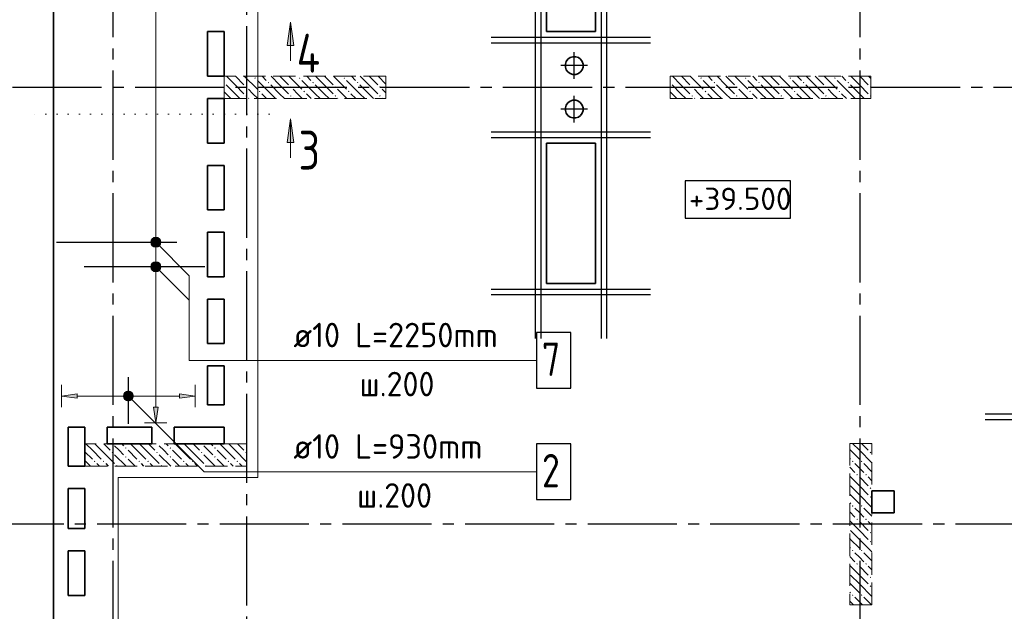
# Model space of a CAD drawing. Header units: millimetres. Extents: x 40580 to 1930067, y -240640 to 81020.
# Tile 302 of 656: x 932261 to 941092, y -216630 to -211320. Entities that reach past the tile are written whole.
import ezdxf

# ---------------------------------------------------------------- set-up
doc = ezdxf.new("R2010")
doc.units = ezdxf.units.MM
for name, pattern in [('______2', [270, 200, -70]), ('______5', [1100, 800, -100, 100, -100]), ('______9', [100, 0, -100]), ('CENTER', [2, 1.25, -0.25, 0.25, -0.25])]:
    doc.linetypes.add(name, pattern=pattern)
for name, color, linetype, lineweight in [('Standard', 7, 'Continuous', 25), ('Высотные отметки', 7, 'Continuous', 25), ('ЖБ Перекрытие верхний уровень', 7, 'Continuous', 35), ('ОСИ', 7, 'CENTER', 15), ('Позиционная метка линия выноска', 7, 'Continuous', 13), ('Позиционная метка номер позиции', 7, 'Continuous', 13), ('Узлы символ', 7, 'Continuous', 25)]:
    doc.layers.add(name, color=color, linetype=linetype, lineweight=lineweight)
doc.layers.add('ЖБ Пилон', color=7, linetype='______2', lineweight=13, true_color=0xa0a0a0)
doc.styles.add('GOST 2.304', font='isocpeur.ttf', dxfattribs={"width": 0.8})
doc.styles.add('ISOCPEUR', font='isocpeur.ttf')

msp = doc.modelspace()

# ---------------------------------------------------------------- hatches: boundary and pattern name
at = {"linetype": 'Continuous', "lineweight": 13, "transparency": 33554687}
for points in [[(933444, -213537.2), (933519, -213537.2), (933513.7, -213518.5)], [(933444, -213537.2), (933513.7, -213518.5), (933449.2, -213518.5)], [(933449.2, -213556), (933519, -213537.2), (933444, -213537.2)], [(933449.2, -213518.5), (933513.7, -213518.5), (933500.2, -213504.9)], [(933449.2, -213518.5), (933500.2, -213504.9), (933462.7, -213504.9)], [(933449.2, -213556), (933513.7, -213556), (933519, -213537.2)], [(933462.7, -213504.9), (933500.2, -213504.9), (933481.5, -213499.7)], [(933462.7, -213569.5), (933513.7, -213556), (933449.2, -213556)], [(933462.7, -213569.5), (933500.2, -213569.5), (933513.7, -213556)], [(933500.2, -213569.5), (933462.7, -213569.5), (933481.5, -213574.7)], [(933203.2, -214715.9), (933203.2, -214678.4), (933197.9, -214697.2)], [(933203.2, -214678.4), (933216.7, -214729.4), (933216.7, -214664.9)], [(933203.2, -214678.4), (933203.2, -214715.9), (933216.7, -214729.4)], [(933216.7, -214664.9), (933235.4, -214734.7), (933235.4, -214659.7)], [(933216.7, -214664.9), (933216.7, -214729.4), (933235.4, -214734.7)], [(933235.4, -214659.7), (933235.4, -214734.7), (933254.2, -214729.4)], [(933235.4, -214659.7), (933254.2, -214729.4), (933254.2, -214664.9)], [(933254.2, -214664.9), (933254.2, -214729.4), (933267.7, -214715.9)], [(933254.2, -214664.9), (933267.7, -214715.9), (933267.7, -214678.4)], [(933267.7, -214678.4), (933267.7, -214715.9), (933272.9, -214697.2)], [(933695.4, -214717.2), (933835.4, -214697.2), (933695.4, -214677.2)]]:
    msp.add_hatch(color=7, dxfattribs=at).paths.add_polyline_path(points)
for points in [[(932775.4, -214717.2), (932635.4, -214697.2), (932775.4, -214677.2)], [(933501.5, -214797.2), (933481.5, -214937.2), (933461.5, -214797.2)]]:
    msp.add_hatch(color=7, dxfattribs=at).paths.add_polyline_path(points, flags=16)
at = {"layer": 'ЖБ Пилон', "linetype": 'Continuous', "lineweight": -3, "transparency": 33554687}
for points in [[(934365.9, -211844.1), (934372.4, -211837.6), (934378.9, -211844.1), (934372.4, -211850.6)], [(934765.9, -211844.1), (934772.4, -211837.6), (934778.9, -211844.1), (934772.4, -211850.6)], [(935165.9, -211844.1), (935172.4, -211837.6), (935178.9, -211844.1), (935172.4, -211850.6)], [(938365.9, -211844.1), (938372.4, -211837.6), (938378.9, -211844.1), (938372.4, -211850.6)], [(938765.9, -211844.1), (938772.4, -211837.6), (938778.9, -211844.1), (938772.4, -211850.6)], [(939165.9, -211844.1), (939172.4, -211837.6), (939178.9, -211844.1), (939172.4, -211850.6)], [(939565.9, -211844.1), (939572.4, -211837.6), (939578.9, -211844.1), (939572.4, -211850.6)], [(934095.4, -211880.6), (934098.9, -211884.1), (934095.4, -211887.5)], [(934285.9, -211924.1), (934292.4, -211917.6), (934298.9, -211924.1), (934292.4, -211930.6)], [(934405.9, -211964.1), (934412.4, -211957.6), (934418.9, -211964.1), (934412.4, -211970.6)], [(934485.9, -211884.1), (934492.4, -211877.6), (934498.9, -211884.1), (934492.4, -211890.6)], [(934685.9, -211924.1), (934692.4, -211917.6), (934698.9, -211924.1), (934692.4, -211930.6)], [(934805.9, -211964.1), (934812.4, -211957.6), (934818.9, -211964.1), (934812.4, -211970.6)], [(934885.9, -211884.1), (934892.4, -211877.6), (934898.9, -211884.1), (934892.4, -211890.6)], [(935085.9, -211924.1), (935092.4, -211917.6), (935098.9, -211924.1), (935092.4, -211930.6)], [(935205.9, -211964.1), (935212.4, -211957.6), (935218.9, -211964.1), (935212.4, -211970.6)], [(935285.9, -211884.1), (935292.4, -211877.6), (935298.9, -211884.1), (935292.4, -211890.6)], [(935485.9, -211924.1), (935492.4, -211917.6), (935498.9, -211924.1), (935492.4, -211930.6)], [(938095.4, -211880.6), (938098.9, -211884.1), (938095.4, -211887.5)], [(938285.9, -211924.1), (938292.4, -211917.6), (938298.9, -211924.1), (938292.4, -211930.6)], [(938405.9, -211964.1), (938412.4, -211957.6), (938418.9, -211964.1), (938412.4, -211970.6)], [(938485.9, -211884.1), (938492.4, -211877.6), (938498.9, -211884.1), (938492.4, -211890.6)], [(938685.9, -211924.1), (938692.4, -211917.6), (938698.9, -211924.1), (938692.4, -211930.6)], [(938805.9, -211964.1), (938812.4, -211957.6), (938818.9, -211964.1), (938812.4, -211970.6)], [(938885.9, -211884.1), (938892.4, -211877.6), (938898.9, -211884.1), (938892.4, -211890.6)], [(939085.9, -211924.1), (939092.4, -211917.6), (939098.9, -211924.1), (939092.4, -211930.6)], [(939205.9, -211964.1), (939212.4, -211957.6), (939218.9, -211964.1), (939212.4, -211970.6)], [(939285.9, -211884.1), (939292.4, -211877.6), (939298.9, -211884.1), (939292.4, -211890.6)], [(939485.9, -211924.1), (939492.4, -211917.6), (939498.9, -211924.1), (939492.4, -211930.6)], [(939605.9, -211964.1), (939612.4, -211957.6), (939618.9, -211964.1), (939612.4, -211970.6)], [(939685.9, -211884.1), (939692.4, -211877.6), (939698.9, -211884.1), (939692.4, -211890.6)], [(939885.9, -211924.1), (939892.4, -211917.6), (939895.4, -211920.6), (939895.4, -211927.5), (939892.4, -211930.6)], [(934285.9, -212004.1), (934292.4, -211997.6), (934298.9, -212004.1), (934292.4, -212010.6)], [(934685.9, -212004.1), (934692.4, -211997.6), (934698.9, -212004.1), (934692.4, -212010.6)], [(935085.9, -212004.1), (935092.4, -211997.6), (935098.9, -212004.1), (935092.4, -212010.6)], [(935485.9, -212004.1), (935492.4, -211997.6), (935498.9, -212004.1), (935492.4, -212010.6)], [(938285.9, -212004.1), (938292.4, -211997.6), (938298.9, -212004.1), (938292.4, -212010.6)], [(938685.9, -212004.1), (938692.4, -211997.6), (938698.9, -212004.1), (938692.4, -212010.6)], [(939085.9, -212004.1), (939092.4, -211997.6), (939098.9, -212004.1), (939092.4, -212010.6)], [(939485.9, -212004.1), (939492.4, -211997.6), (939498.9, -212004.1), (939492.4, -212010.6)], [(939885.9, -212004.1), (939892.4, -211997.6), (939895.4, -212000.6), (939895.4, -212007.5), (939892.4, -212010.6)], [(933095.7, -215127.2), (933092.4, -215130.6), (933089, -215127.2)], [(933495.7, -215127.2), (933492.4, -215130.6), (933489, -215127.2)], [(933895.7, -215127.2), (933892.4, -215130.6), (933889, -215127.2)], [(934295.4, -215127.5), (934292.4, -215130.6), (934289, -215127.2), (934295.4, -215127.2)], [(939885.9, -215124.1), (939887.7, -215122.2), (939897, -215122.2), (939898.9, -215124.1), (939892.4, -215130.6)], [(933085.9, -215204.1), (933092.4, -215197.6), (933098.9, -215204.1), (933092.4, -215210.6)], [(933205.9, -215164.1), (933212.4, -215157.6), (933218.9, -215164.1), (933212.4, -215170.6)], [(933485.9, -215204.1), (933492.4, -215197.6), (933498.9, -215204.1), (933492.4, -215210.6)], [(933605.9, -215164.1), (933612.4, -215157.6), (933618.9, -215164.1), (933612.4, -215170.6)], [(933885.9, -215204.1), (933892.4, -215197.6), (933898.9, -215204.1), (933892.4, -215210.6)], [(934005.9, -215164.1), (934012.4, -215157.6), (934018.9, -215164.1), (934012.4, -215170.6)], [(934285.9, -215204.1), (934292.4, -215197.6), (934295.4, -215200.6), (934295.4, -215207.5), (934292.4, -215210.6)], [(939885.9, -215204.1), (939892.4, -215197.6), (939898.9, -215204.1), (939892.4, -215210.6)], [(932925.9, -215284.1), (932932.4, -215277.6), (932938.9, -215284.1), (932932.4, -215290.6)], [(933005.9, -215284.1), (933012.4, -215277.6), (933018.9, -215284.1), (933012.4, -215290.6)], [(933205.9, -215244.1), (933212.4, -215237.6), (933218.9, -215244.1), (933212.4, -215250.6)], [(933325.9, -215284.1), (933332.4, -215277.6), (933338.9, -215284.1), (933332.4, -215290.6)], [(933405.9, -215284.1), (933412.4, -215277.6), (933418.9, -215284.1), (933412.4, -215290.6)], [(933605.9, -215244.1), (933612.4, -215237.6), (933618.9, -215244.1), (933612.4, -215250.6)], [(933725.9, -215284.1), (933732.4, -215277.6), (933738.9, -215284.1), (933732.4, -215290.6)], [(933805.9, -215284.1), (933812.4, -215277.6), (933818.9, -215284.1), (933812.4, -215290.6)], [(934005.9, -215244.1), (934012.4, -215237.6), (934018.9, -215244.1), (934012.4, -215250.6)], [(934125.9, -215284.1), (934132.4, -215277.6), (934138.9, -215284.1), (934132.4, -215290.6)], [(934205.9, -215284.1), (934212.4, -215277.6), (934218.9, -215284.1), (934212.4, -215290.6)], [(939725.9, -215284.1), (939732.4, -215277.6), (939738.9, -215284.1), (939732.4, -215290.6)], [(939805.9, -215284.1), (939812.4, -215277.6), (939818.9, -215284.1), (939812.4, -215290.6)], [(933125.9, -215324.1), (933132.4, -215317.6), (933138.9, -215324.1), (933135.7, -215327.2), (933129, -215327.2)], [(933525.9, -215324.1), (933532.4, -215317.6), (933538.9, -215324.1), (933535.7, -215327.2), (933529, -215327.2)], [(933925.9, -215324.1), (933932.4, -215317.6), (933938.9, -215324.1), (933935.7, -215327.2), (933929, -215327.2)], [(939765.9, -215404.1), (939772.4, -215397.6), (939778.9, -215404.1), (939772.4, -215410.6)], [(939845.9, -215404.1), (939852.4, -215397.6), (939858.9, -215404.1), (939852.4, -215410.6)], [(939885.9, -215524.1), (939892.4, -215517.6), (939898.9, -215524.1), (939892.4, -215530.6)], [(939885.9, -215604.1), (939892.4, -215597.6), (939898.9, -215604.1), (939892.4, -215610.6)], [(939725.9, -215684.1), (939732.4, -215677.6), (939738.9, -215684.1), (939732.4, -215690.6)], [(939805.9, -215684.1), (939812.4, -215677.6), (939818.9, -215684.1), (939812.4, -215690.6)], [(939765.9, -215804.1), (939772.4, -215797.6), (939778.9, -215804.1), (939772.4, -215810.6)], [(939845.9, -215804.1), (939852.4, -215797.6), (939858.9, -215804.1), (939852.4, -215810.6)], [(939885.9, -215924.1), (939892.4, -215917.6), (939898.9, -215924.1), (939892.4, -215930.6)], [(939885.9, -216004.1), (939892.4, -215997.6), (939898.9, -216004.1), (939892.4, -216010.6)], [(939725.9, -216084.1), (939732.4, -216077.6), (939738.9, -216084.1), (939732.4, -216090.6)], [(939805.9, -216084.1), (939812.4, -216077.6), (939818.9, -216084.1), (939812.4, -216090.6)], [(939765.9, -216204.1), (939772.4, -216197.6), (939778.9, -216204.1), (939772.4, -216210.6)], [(939845.9, -216204.1), (939852.4, -216197.6), (939858.9, -216204.1), (939852.4, -216210.6)], [(939885.9, -216324.1), (939892.4, -216317.6), (939898.9, -216324.1), (939892.4, -216330.6)], [(939885.9, -216404.1), (939892.4, -216397.6), (939898.9, -216404.1), (939892.4, -216410.6)], [(939725.9, -216484.1), (939732.4, -216477.6), (939738.9, -216484.1), (939732.4, -216490.6)], [(939805.9, -216484.1), (939812.4, -216477.6), (939818.9, -216484.1), (939812.4, -216490.6)]]:
    msp.add_hatch(color=7, dxfattribs=at).paths.add_polyline_path(points, flags=16)
at = {"layer": 'Позиционная метка номер позиции', "linetype": 'Continuous', "lineweight": 13, "transparency": 33554687}
for points in [[(933438.2, -213305.7), (933470, -213273.9), (933449.6, -213285.4)], [(933470, -213273.9), (933438.2, -213305.7), (933438.2, -213328.7)], [(933470, -213273.9), (933438.2, -213328.7), (933492.9, -213273.9)], [(933492.9, -213273.9), (933438.2, -213328.7), (933449.6, -213349)], [(933492.9, -213273.9), (933449.6, -213349), (933513.3, -213285.4)], [(933513.3, -213285.4), (933449.6, -213349), (933470, -213360.5)], [(933513.3, -213285.4), (933470, -213360.5), (933524.7, -213305.7)], [(933524.7, -213305.7), (933470, -213360.5), (933492.9, -213360.5)], [(933524.7, -213305.7), (933492.9, -213360.5), (933524.7, -213328.7)], [(933524.7, -213328.7), (933492.9, -213360.5), (933513.3, -213349)], [(933438.2, -213525.7), (933470, -213493.9), (933449.6, -213505.4)], [(933470, -213493.9), (933438.2, -213525.7), (933438.2, -213548.7)], [(933470, -213493.9), (933438.2, -213548.7), (933492.9, -213493.9)], [(933492.9, -213493.9), (933438.2, -213548.7), (933449.6, -213569)], [(933492.9, -213493.9), (933449.6, -213569), (933513.3, -213505.4)], [(933513.3, -213505.4), (933449.6, -213569), (933470, -213580.5)], [(933513.3, -213505.4), (933470, -213580.5), (933524.7, -213525.7)], [(933524.7, -213525.7), (933470, -213580.5), (933492.9, -213580.5)], [(933524.7, -213525.7), (933492.9, -213580.5), (933524.7, -213548.7)], [(933524.7, -213548.7), (933492.9, -213580.5), (933513.3, -213569)], [(933192.1, -214685.7), (933224, -214653.9), (933203.6, -214665.4)], [(933224, -214653.9), (933192.1, -214685.7), (933192.1, -214708.7)], [(933224, -214653.9), (933192.1, -214708.7), (933246.9, -214653.9)], [(933246.9, -214653.9), (933192.1, -214708.7), (933203.6, -214729)], [(933246.9, -214653.9), (933203.6, -214729), (933267.2, -214665.4)], [(933267.2, -214665.4), (933203.6, -214729), (933224, -214740.5)], [(933267.2, -214665.4), (933224, -214740.5), (933278.7, -214685.7)], [(933278.7, -214685.7), (933224, -214740.5), (933246.9, -214740.5)], [(933278.7, -214685.7), (933246.9, -214740.5), (933278.7, -214708.7)], [(933278.7, -214708.7), (933246.9, -214740.5), (933267.2, -214729)]]:
    msp.add_hatch(color=7, dxfattribs=at).paths.add_polyline_path(points)
at = {"layer": 'Узлы символ', "linetype": 'Continuous', "lineweight": 13, "transparency": 33554687}
for points in [[(934661, -211550.5), (934691, -211340.5), (934721, -211550.5)], [(934661, -212420.5), (934691, -212210.5), (934721, -212420.5)]]:
    msp.add_hatch(color=7, dxfattribs=at).paths.add_polyline_path(points, flags=16)

# ---------------------------------------------------------------- linework, layer by layer
at = {"color": 251, "linetype": 'Continuous', "lineweight": 13, "true_color": 0x494949, "transparency": 33554687}
for p, q in [((933481.5, -213507.2), (933481.5, -209077.2)), ((933444, -213537.2), (933444, -213537.2)), ((933519, -213537.2), (933519, -213537.2)), ((933481.5, -214797.2), (933481.5, -213567.2)), ((932635.4, -214697.2), (932635.4, -214597.2)), ((933835.4, -214697.2), (933835.4, -214597.2)), ((932635.4, -214697.2), (932775.4, -214677.2)), ((932775.4, -214717.2), (932635.4, -214697.2)), ((932635.4, -214697.2), (932635.4, -214797.2)), ((932635.4, -214697.2), (932635.4, -214697.2)), ((932775.4, -214677.2), (932775.4, -214717.2)), ((932775.4, -214697.2), (933205.4, -214697.2)), ((933235.4, -214659.7), (933235.4, -214659.7)), ((933265.4, -214697.2), (933695.4, -214697.2)), ((933835.4, -214697.2), (933695.4, -214677.2)), ((933695.4, -214677.2), (933695.4, -214717.2)), ((933695.4, -214717.2), (933835.4, -214697.2)), ((933835.4, -214697.2), (933835.4, -214797.2)), ((933835.4, -214697.2), (933835.4, -214697.2)), ((933235.4, -214734.7), (933235.4, -214734.7)), ((933481.5, -214937.2), (933461.5, -214797.2)), ((933461.5, -214797.2), (933501.5, -214797.2)), ((933501.5, -214797.2), (933481.5, -214937.2)), ((933481.5, -214937.2), (933381.5, -214937.2)), ((933481.5, -214937.2), (933581.5, -214937.2)), ((933481.5, -214937.2), (933481.5, -214937.2))]:
    msp.add_line(p, q, dxfattribs=at)
at = {"color": 7, "linetype": 'Continuous', "lineweight": -3, "transparency": 33554687}
for p, q in [((936885.4, -209672.2), (936885.4, -214182.1)), ((936885.4, -209672.2), (936885.4, -214182.1)), ((936935.4, -209672.2), (936935.4, -214182.1)), ((936935.4, -209672.2), (936935.4, -214182.1)), ((937475.4, -209672.2), (937475.4, -214182.1)), ((937475.4, -209672.2), (937475.4, -214182.1)), ((937525.4, -209672.2), (937525.4, -214182.1)), ((937525.4, -209672.2), (937525.4, -214182.1)), ((936490.4, -211477.3), (937920.4, -211477.3)), ((936490.4, -211477.3), (937920.4, -211477.3)), ((936490.4, -211527.3), (937920.4, -211527.3)), ((936490.4, -211527.3), (937920.4, -211527.3)), ((936490.4, -212327.2), (937920.4, -212327.2)), ((936490.4, -212327.2), (937920.4, -212327.2)), ((936490.4, -212377.2), (937920.4, -212377.2)), ((936490.4, -212377.2), (937920.4, -212377.2)), ((936490.4, -213737.1), (937920.4, -213737.1)), ((936490.4, -213737.1), (937920.4, -213737.1)), ((936490.4, -213787.1), (937920.4, -213787.1)), ((936490.4, -213787.1), (937920.4, -213787.1))]:
    msp.add_line(p, q, dxfattribs=at)
at = {"color": 7, "linetype": 'Continuous', "lineweight": 25, "transparency": 33554687}
for p, q in [((932590.4, -213317.2), (933670.4, -213317.2)), ((933920.4, -213537.2), (932840.4, -213537.2)), ((933235.4, -214947.2), (933235.4, -214527.2))]:
    msp.add_line(p, q, dxfattribs=at)
at = {"color": 7, "linetype": 'Continuous', "lineweight": 13, "transparency": 33554687}
for p, q in [((934695.4, -214377.2), (936781.4, -214377.2)), ((934695.4, -215377.2), (936737.4, -215377.2))]:
    msp.add_line(p, q, dxfattribs=at)
at = {"color": 7, "linetype": 'Continuous', "lineweight": 25, "transparency": 33554687}
for points in [[(936895.4, -214627.2), (937205.4, -214627.2), (937205.4, -214127.2), (936895.4, -214127.2), (936895.4, -214627.2)], [(936895.4, -215627.2), (937205.4, -215627.2), (937205.4, -215127.2), (936895.4, -215127.2), (936895.4, -215627.2)]]:
    msp.add_lwpolyline(points, dxfattribs=at)
at = {"color": 7, "linetype": 'Continuous', "lineweight": -3, "transparency": 33554687}
for points in [[(940920.2, -214857.2), (942016.6, -214857.2), (942021.9, -214856.5), (942027.3, -214854.7), (942032.4, -214851.8), (942036.5, -214848.4), (942039.9, -214844.3), (942042.7, -214839.3), (942044.5, -214833.8), (942045.3, -214828.5), (942045.3, -214557.2)], [(940920.2, -214857.2), (942016.6, -214857.2), (942021.9, -214856.5), (942027.3, -214854.7), (942032.4, -214851.8), (942036.5, -214848.4), (942039.9, -214844.3), (942042.7, -214839.3), (942044.5, -214833.8), (942045.3, -214828.5), (942045.3, -214557.2)], [(940920.2, -214857.2), (942016.6, -214857.2), (942021.9, -214856.5), (942027.3, -214854.7), (942032.4, -214851.8), (942036.5, -214848.4), (942039.9, -214844.3), (942042.7, -214839.3), (942044.5, -214833.8), (942045.3, -214828.5), (942045.3, -214557.2)], [(940920.2, -214857.2), (942016.6, -214857.2), (942021.9, -214856.5), (942027.3, -214854.7), (942032.4, -214851.8), (942036.5, -214848.4), (942039.9, -214844.3), (942042.7, -214839.3), (942044.5, -214833.8), (942045.3, -214828.5), (942045.3, -214557.2)], [(940920.2, -214907.2), (942016.6, -214907.2), (942021.9, -214907.9), (942027.3, -214909.7), (942032.4, -214912.6), (942036.5, -214916), (942039.9, -214920.1), (942042.7, -214925.1), (942044.5, -214930.6), (942045.3, -214935.9), (942045.3, -215207.2)], [(940920.2, -214907.2), (942016.6, -214907.2), (942021.9, -214907.9), (942027.3, -214909.7), (942032.4, -214912.6), (942036.5, -214916), (942039.9, -214920.1), (942042.7, -214925.1), (942044.5, -214930.6), (942045.3, -214935.9), (942045.3, -215207.2)], [(940920.2, -214907.2), (942016.6, -214907.2), (942021.9, -214907.9), (942027.3, -214909.7), (942032.4, -214912.6), (942036.5, -214916), (942039.9, -214920.1), (942042.7, -214925.1), (942044.5, -214930.6), (942045.3, -214935.9), (942045.3, -215207.2)], [(940920.2, -214907.2), (942016.6, -214907.2), (942021.9, -214907.9), (942027.3, -214909.7), (942032.4, -214912.6), (942036.5, -214916), (942039.9, -214920.1), (942042.7, -214925.1), (942044.5, -214930.6), (942045.3, -214935.9), (942045.3, -215207.2)]]:
    msp.add_lwpolyline(points, dxfattribs=at)
at = {"color": 251, "linetype": 'Continuous', "lineweight": 13, "true_color": 0x494949, "transparency": 33554687}
for centre in [(933481.5, -213537.2), (933235.4, -214697.2)]:
    msp.add_circle(centre, 37.5, dxfattribs=at)
at = {"layer": 'Standard', "color": 8, "linetype": '______5', "lineweight": -3, "transparency": 33554687}
for p, q in [((937235.4, -211851.7), (937235.4, -211612.7)), ((937354.9, -211732.2), (937115.9, -211732.2)), ((937235.4, -212241.7), (937235.4, -212002.7)), ((937354.9, -212122.2), (937115.9, -212122.2))]:
    msp.add_line(p, q, dxfattribs=at)
at = {"layer": 'Высотные отметки', "color": 7, "linetype": 'Continuous', "lineweight": -3, "transparency": 33554687}
msp.add_lwpolyline([(938228.9, -213100.7), (939174.5, -213100.7), (939174.5, -212767.3), (938228.9, -212767.3), (938228.9, -213100.7)], dxfattribs=at)
at = {"layer": 'ЖБ Перекрытие верхний уровень', "transparency": 33554687}
for p, q in [((932565.4, -200977.2), (932565.4, -222547.2)), ((936985.4, -210167.2), (936985.4, -211427.2)), ((937425.4, -211427.2), (937425.4, -210167.2)), ((933945.4, -211827.2), (933945.4, -211427.2)), ((933945.4, -211427.2), (934095.4, -211427.2)), ((934095.4, -211427.2), (934095.4, -211827.2)), ((936985.4, -211427.2), (937085.4, -211427.2)), ((937085.4, -211427.2), (937425.4, -211427.2)), ((937163.5, -211695.6), (937155.7, -211719.6)), ((937178.4, -211675.2), (937163.5, -211695.6)), ((937198.8, -211660.3), (937178.4, -211675.2)), ((937222.8, -211652.5), (937198.8, -211660.3)), ((937248, -211652.5), (937222.8, -211652.5)), ((937272, -211660.3), (937248, -211652.5)), ((937292.4, -211675.2), (937272, -211660.3)), ((937307.3, -211695.6), (937292.4, -211675.2)), ((937315.1, -211719.6), (937307.3, -211695.6)), ((937155.7, -211719.6), (937155.7, -211744.8)), ((937155.7, -211744.8), (937163.5, -211768.8)), ((937163.5, -211768.8), (937178.4, -211789.2)), ((937292.4, -211789.2), (937307.3, -211768.8)), ((937307.3, -211768.8), (937315.1, -211744.8)), ((937315.1, -211744.8), (937315.1, -211719.6)), ((934095.4, -211827.2), (933945.4, -211827.2)), ((937178.4, -211789.2), (937198.8, -211804.1)), ((937198.8, -211804.1), (937222.8, -211811.9)), ((937222.8, -211811.9), (937248, -211811.9)), ((937248, -211811.9), (937272, -211804.1)), ((937272, -211804.1), (937292.4, -211789.2)), ((933945.4, -212427.2), (933945.4, -212027.2)), ((933945.4, -212027.2), (934095.4, -212027.2)), ((934095.4, -212027.2), (934095.4, -212427.2)), ((937222.8, -212042.5), (937198.8, -212050.3)), ((937248, -212042.5), (937222.8, -212042.5)), ((937272, -212050.3), (937248, -212042.5)), ((937163.5, -212085.6), (937155.7, -212109.6)), ((937155.7, -212109.6), (937155.7, -212134.8)), ((937155.7, -212134.8), (937163.5, -212158.8)), ((937178.4, -212065.2), (937163.5, -212085.6)), ((937198.8, -212050.3), (937178.4, -212065.2)), ((937292.4, -212065.2), (937272, -212050.3)), ((937307.3, -212085.6), (937292.4, -212065.2)), ((937315.1, -212109.6), (937307.3, -212085.6)), ((937307.3, -212158.8), (937315.1, -212134.8)), ((937315.1, -212134.8), (937315.1, -212109.6)), ((937163.5, -212158.8), (937178.4, -212179.2)), ((937178.4, -212179.2), (937198.8, -212194.1)), ((937198.8, -212194.1), (937222.8, -212201.9)), ((937222.8, -212201.9), (937248, -212201.9)), ((937248, -212201.9), (937272, -212194.1)), ((937272, -212194.1), (937292.4, -212179.2)), ((937292.4, -212179.2), (937307.3, -212158.8)), ((934095.4, -212427.2), (933945.4, -212427.2)), ((937425.4, -212427.2), (936985.4, -212427.2)), ((936985.4, -212427.2), (936985.4, -213687.2)), ((937425.4, -213687.2), (937425.4, -212427.2)), ((933945.4, -213027.2), (933945.4, -212627.2)), ((933945.4, -212627.2), (934095.4, -212627.2)), ((934095.4, -212627.2), (934095.4, -213027.2)), ((934095.4, -213027.2), (933945.4, -213027.2)), ((933945.4, -213627.2), (933945.4, -213227.2)), ((933945.4, -213227.2), (934095.4, -213227.2)), ((934095.4, -213227.2), (934095.4, -213627.2)), ((934095.4, -213627.2), (933945.4, -213627.2)), ((936985.4, -213687.2), (937425.4, -213687.2)), ((933945.4, -214227.2), (933945.4, -213827.2)), ((933945.4, -213827.2), (934095.4, -213827.2)), ((934095.4, -213827.2), (934095.4, -214227.2)), ((934095.4, -214227.2), (933945.4, -214227.2)), ((933945.4, -214777.2), (933945.4, -214427.2)), ((933945.4, -214427.2), (934095.4, -214427.2)), ((934095.4, -214427.2), (934095.4, -214777.2)), ((934095.4, -214777.2), (933945.4, -214777.2)), ((932695.4, -215327.2), (932695.4, -214977.2)), ((932695.4, -214977.2), (932845.4, -214977.2)), ((932845.4, -214977.2), (932845.4, -215327.2)), ((933045.4, -214977.2), (933445.4, -214977.2)), ((933045.4, -215127.2), (933045.4, -214977.2)), ((933445.4, -214977.2), (933445.4, -215127.2)), ((933645.4, -215127.2), (933645.4, -214977.2)), ((933645.4, -214977.2), (934095.4, -214977.2)), ((934095.4, -214977.2), (934095.4, -215127.2)), ((933445.4, -215127.2), (933045.4, -215127.2)), ((934095.4, -215127.2), (933645.4, -215127.2)), ((932845.4, -215327.2), (932695.4, -215327.2)), ((932695.4, -215887.2), (932695.4, -215527.2)), ((932695.4, -215527.2), (932845.4, -215527.2)), ((932845.4, -215527.2), (932845.4, -215887.2)), ((940105.4, -215547.2), (939905.4, -215547.2)), ((939905.4, -215547.2), (939905.4, -215747.2)), ((940105.4, -215747.2), (940105.4, -215547.2)), ((939905.4, -215747.2), (940105.4, -215747.2)), ((932845.4, -215887.2), (932695.4, -215887.2)), ((932695.4, -216487.2), (932695.4, -216087.2)), ((932695.4, -216087.2), (932845.4, -216087.2)), ((932845.4, -216087.2), (932845.4, -216487.2)), ((932845.4, -216487.2), (932695.4, -216487.2))]:
    msp.add_line(p, q, dxfattribs=at)
at = {"layer": 'ЖБ Пилон', "color": 253, "linetype": '______2', "lineweight": 13, "true_color": 0xa0a0a0, "transparency": 33554687}
for p, q in [((935545.4, -211827.2), (934095.4, -211827.2)), ((934095.4, -211827.2), (934095.4, -212027.2)), ((935545.4, -212027.2), (935545.4, -211827.2)), ((939895.4, -211827.2), (938095.4, -211827.2)), ((938095.4, -211827.2), (938095.4, -212027.2)), ((939895.4, -212027.2), (939895.4, -211827.2)), ((934095.4, -212027.2), (935545.4, -212027.2)), ((938095.4, -212027.2), (939895.4, -212027.2)), ((934295.4, -215127.2), (932845.4, -215127.2)), ((932845.4, -215127.2), (932845.4, -215327.2)), ((934295.4, -215327.2), (934295.4, -215127.2)), ((939705.4, -215122.2), (939705.4, -216572.2)), ((939905.4, -215122.2), (939705.4, -215122.2)), ((939905.4, -216572.2), (939905.4, -215122.2)), ((932845.4, -215327.2), (934295.4, -215327.2)), ((939705.4, -216572.2), (939905.4, -216572.2))]:
    msp.add_line(p, q, dxfattribs=at)
at = {"layer": 'ЖБ Пилон', "color": 9, "linetype": 'Continuous', "lineweight": -3, "true_color": 0xc7c7c7, "transparency": 33554687}
for p, q in [((934192.4, -211904.1), (934115.5, -211827.2)), ((934195.5, -211827.2), (934272.4, -211904.1)), ((934275.5, -211827.2), (934392.4, -211944.1)), ((934512.4, -211984.1), (934392.4, -211864.1)), ((934435.5, -211827.2), (934472.4, -211864.1)), ((934592.4, -211904.1), (934515.5, -211827.2)), ((934595.5, -211827.2), (934672.4, -211904.1)), ((934675.5, -211827.2), (934792.4, -211944.1)), ((934912.4, -211984.1), (934792.4, -211864.1)), ((934835.5, -211827.2), (934872.4, -211864.1)), ((934992.4, -211904.1), (934915.5, -211827.2)), ((934995.5, -211827.2), (935072.4, -211904.1)), ((935075.5, -211827.2), (935192.4, -211944.1)), ((935312.4, -211984.1), (935192.4, -211864.1)), ((935235.5, -211827.2), (935272.4, -211864.1)), ((935392.4, -211904.1), (935315.5, -211827.2)), ((935395.5, -211827.2), (935472.4, -211904.1)), ((935475.5, -211827.2), (935545.4, -211897.1)), ((938192.4, -211904.1), (938115.5, -211827.2)), ((938195.5, -211827.2), (938272.4, -211904.1)), ((938275.5, -211827.2), (938392.4, -211944.1)), ((938512.4, -211984.1), (938392.4, -211864.1)), ((938435.5, -211827.2), (938472.4, -211864.1)), ((938592.4, -211904.1), (938515.5, -211827.2)), ((938595.5, -211827.2), (938672.4, -211904.1)), ((938675.5, -211827.2), (938792.4, -211944.1)), ((938912.4, -211984.1), (938792.4, -211864.1)), ((938835.5, -211827.2), (938872.4, -211864.1)), ((938992.4, -211904.1), (938915.5, -211827.2)), ((938995.5, -211827.2), (939072.4, -211904.1)), ((939075.5, -211827.2), (939192.4, -211944.1)), ((939312.4, -211984.1), (939192.4, -211864.1)), ((939235.5, -211827.2), (939272.4, -211864.1)), ((939392.4, -211904.1), (939315.5, -211827.2)), ((939395.5, -211827.2), (939472.4, -211904.1)), ((939475.5, -211827.2), (939592.4, -211944.1)), ((939712.4, -211984.1), (939592.4, -211864.1)), ((939635.5, -211827.2), (939672.4, -211864.1)), ((939792.4, -211904.1), (939715.5, -211827.2)), ((939795.5, -211827.2), (939872.4, -211904.1)), ((939875.5, -211827.2), (939895.4, -211847.1)), ((934112.4, -211904.1), (934192.4, -211984.1)), ((934192.4, -211904.1), (934272.4, -211984.1)), ((934352.4, -211984.1), (934312.4, -211944.1)), ((934512.4, -211904.1), (934592.4, -211984.1)), ((934592.4, -211904.1), (934672.4, -211984.1)), ((934752.4, -211984.1), (934712.4, -211944.1)), ((934912.4, -211904.1), (934992.4, -211984.1)), ((934992.4, -211904.1), (935072.4, -211984.1)), ((935152.4, -211984.1), (935112.4, -211944.1)), ((935312.4, -211904.1), (935392.4, -211984.1)), ((935392.4, -211904.1), (935472.4, -211984.1)), ((935545.4, -211977.1), (935512.4, -211944.1)), ((938112.4, -211904.1), (938192.4, -211984.1)), ((938192.4, -211904.1), (938272.4, -211984.1)), ((938352.4, -211984.1), (938312.4, -211944.1)), ((938512.4, -211904.1), (938592.4, -211984.1)), ((938592.4, -211904.1), (938672.4, -211984.1)), ((938752.4, -211984.1), (938712.4, -211944.1)), ((938912.4, -211904.1), (938992.4, -211984.1)), ((938992.4, -211904.1), (939072.4, -211984.1)), ((939152.4, -211984.1), (939112.4, -211944.1)), ((939312.4, -211904.1), (939392.4, -211984.1)), ((939392.4, -211904.1), (939472.4, -211984.1)), ((939552.4, -211984.1), (939512.4, -211944.1)), ((939712.4, -211904.1), (939792.4, -211984.1)), ((939792.4, -211904.1), (939872.4, -211984.1)), ((934112.4, -211984.1), (934095.4, -211967.1)), ((934112.4, -211984.1), (934155.5, -212027.2)), ((934192.4, -211984.1), (934235.5, -212027.2)), ((934312.4, -212024.1), (934315.5, -212027.2)), ((934392.4, -212024.1), (934352.4, -211984.1)), ((934432.4, -211984.1), (934475.5, -212027.2)), ((934512.4, -211984.1), (934555.5, -212027.2)), ((934592.4, -211984.1), (934635.5, -212027.2)), ((934712.4, -212024.1), (934715.5, -212027.2)), ((934792.4, -212024.1), (934752.4, -211984.1)), ((934832.4, -211984.1), (934875.5, -212027.2)), ((934912.4, -211984.1), (934955.5, -212027.2)), ((934992.4, -211984.1), (935035.5, -212027.2)), ((935112.4, -212024.1), (935115.5, -212027.2)), ((935192.4, -212024.1), (935152.4, -211984.1)), ((935232.4, -211984.1), (935275.5, -212027.2)), ((935312.4, -211984.1), (935355.5, -212027.2)), ((935392.4, -211984.1), (935435.5, -212027.2)), ((935512.4, -212024.1), (935515.5, -212027.2)), ((938112.4, -211984.1), (938095.4, -211967.1)), ((938112.4, -211984.1), (938155.5, -212027.2)), ((938192.4, -211984.1), (938235.5, -212027.2)), ((938312.4, -212024.1), (938315.5, -212027.2)), ((938392.4, -212024.1), (938352.4, -211984.1)), ((938432.4, -211984.1), (938475.5, -212027.2)), ((938512.4, -211984.1), (938555.5, -212027.2)), ((938592.4, -211984.1), (938635.5, -212027.2)), ((938712.4, -212024.1), (938715.5, -212027.2)), ((938792.4, -212024.1), (938752.4, -211984.1)), ((938832.4, -211984.1), (938875.5, -212027.2)), ((938912.4, -211984.1), (938955.5, -212027.2)), ((938992.4, -211984.1), (939035.5, -212027.2)), ((939112.4, -212024.1), (939115.5, -212027.2)), ((939192.4, -212024.1), (939152.4, -211984.1)), ((939232.4, -211984.1), (939275.5, -212027.2)), ((939312.4, -211984.1), (939355.5, -212027.2)), ((939392.4, -211984.1), (939435.5, -212027.2)), ((939512.4, -212024.1), (939515.5, -212027.2)), ((939592.4, -212024.1), (939552.4, -211984.1)), ((939632.4, -211984.1), (939675.5, -212027.2)), ((939712.4, -211984.1), (939755.5, -212027.2)), ((939792.4, -211984.1), (939835.5, -212027.2)), ((932912.4, -215184.1), (932855.5, -215127.2)), ((932935.5, -215127.2), (932992.4, -215184.1)), ((933015.5, -215127.2), (933072.4, -215184.1)), ((933175.5, -215127.2), (933192.4, -215144.1)), ((933312.4, -215184.1), (933255.5, -215127.2)), ((933335.5, -215127.2), (933392.4, -215184.1)), ((933415.5, -215127.2), (933472.4, -215184.1)), ((933575.5, -215127.2), (933592.4, -215144.1)), ((933712.4, -215184.1), (933655.5, -215127.2)), ((933735.5, -215127.2), (933792.4, -215184.1)), ((933815.5, -215127.2), (933872.4, -215184.1)), ((933975.5, -215127.2), (933992.4, -215144.1)), ((934112.4, -215184.1), (934055.5, -215127.2)), ((934135.5, -215127.2), (934192.4, -215184.1)), ((934215.5, -215127.2), (934272.4, -215184.1)), ((939730.5, -215122.2), (939792.4, -215184.1)), ((939810.5, -215122.2), (939872.4, -215184.1)), ((932845.4, -215197.1), (932912.4, -215264.1)), ((932912.4, -215184.1), (932992.4, -215264.1)), ((932992.4, -215184.1), (933112.4, -215304.1)), ((933152.4, -215184.1), (933112.4, -215144.1)), ((933112.4, -215224.1), (933215.5, -215327.2)), ((933192.4, -215224.1), (933152.4, -215184.1)), ((933232.4, -215184.1), (933312.4, -215264.1)), ((933312.4, -215184.1), (933392.4, -215264.1)), ((933392.4, -215184.1), (933512.4, -215304.1)), ((933552.4, -215184.1), (933512.4, -215144.1)), ((933512.4, -215224.1), (933615.5, -215327.2)), ((933592.4, -215224.1), (933552.4, -215184.1)), ((933632.4, -215184.1), (933712.4, -215264.1)), ((933712.4, -215184.1), (933792.4, -215264.1)), ((933792.4, -215184.1), (933912.4, -215304.1)), ((933952.4, -215184.1), (933912.4, -215144.1)), ((933912.4, -215224.1), (934015.5, -215327.2)), ((933992.4, -215224.1), (933952.4, -215184.1)), ((934032.4, -215184.1), (934112.4, -215264.1)), ((934112.4, -215184.1), (934192.4, -215264.1)), ((934192.4, -215184.1), (934295.4, -215287.1)), ((939712.4, -215184.1), (939705.4, -215177.1)), ((939712.4, -215184.1), (939792.4, -215264.1)), ((939792.4, -215184.1), (939905.4, -215297.1)), ((932845.4, -215277.1), (932895.5, -215327.2)), ((932975.5, -215327.2), (932952.4, -215304.1)), ((933032.4, -215304.1), (933055.5, -215327.2)), ((933232.4, -215264.1), (933295.5, -215327.2)), ((933375.5, -215327.2), (933352.4, -215304.1)), ((933432.4, -215304.1), (933455.5, -215327.2)), ((933632.4, -215264.1), (933695.5, -215327.2)), ((933775.5, -215327.2), (933752.4, -215304.1)), ((933832.4, -215304.1), (933855.5, -215327.2)), ((934032.4, -215264.1), (934095.5, -215327.2)), ((934175.5, -215327.2), (934152.4, -215304.1)), ((934232.4, -215304.1), (934255.5, -215327.2)), ((939705.4, -215257.1), (939712.4, -215264.1)), ((939792.4, -215344.1), (939752.4, -215304.1)), ((939832.4, -215304.1), (939905.4, -215377.1)), ((939705.4, -215337.1), (939752.4, -215384.1)), ((939832.4, -215384.1), (939792.4, -215344.1)), ((939792.4, -215504.1), (939705.4, -215417.1)), ((939792.4, -215424.1), (939872.4, -215504.1)), ((939872.4, -215424.1), (939905.4, -215457.1)), ((939712.4, -215584.1), (939705.4, -215577.1)), ((939712.4, -215504.1), (939792.4, -215584.1)), ((939792.4, -215504.1), (939872.4, -215584.1)), ((939705.4, -215657.1), (939712.4, -215664.1)), ((939712.4, -215584.1), (939792.4, -215664.1)), ((939792.4, -215584.1), (939905.4, -215697.1)), ((939705.4, -215737.1), (939752.4, -215784.1)), ((939792.4, -215744.1), (939752.4, -215704.1)), ((939832.4, -215784.1), (939792.4, -215744.1)), ((939832.4, -215704.1), (939905.4, -215777.1)), ((939792.4, -215904.1), (939705.4, -215817.1)), ((939792.4, -215824.1), (939872.4, -215904.1)), ((939872.4, -215824.1), (939905.4, -215857.1)), ((939712.4, -215904.1), (939792.4, -215984.1)), ((939792.4, -215904.1), (939872.4, -215984.1)), ((939712.4, -215984.1), (939705.4, -215977.1)), ((939712.4, -215984.1), (939792.4, -216064.1)), ((939792.4, -215984.1), (939905.4, -216097.1)), ((939705.4, -216057.1), (939712.4, -216064.1)), ((939792.4, -216144.1), (939752.4, -216104.1)), ((939832.4, -216104.1), (939905.4, -216177.1)), ((939705.4, -216137.1), (939752.4, -216184.1)), ((939832.4, -216184.1), (939792.4, -216144.1)), ((939792.4, -216304.1), (939705.4, -216217.1)), ((939792.4, -216224.1), (939872.4, -216304.1)), ((939872.4, -216224.1), (939905.4, -216257.1)), ((939712.4, -216384.1), (939705.4, -216377.1)), ((939712.4, -216304.1), (939792.4, -216384.1)), ((939792.4, -216304.1), (939872.4, -216384.1)), ((939705.4, -216457.1), (939712.4, -216464.1)), ((939712.4, -216384.1), (939792.4, -216464.1)), ((939792.4, -216384.1), (939905.4, -216497.1)), ((939705.4, -216537.1), (939740.5, -216572.2)), ((939792.4, -216544.1), (939752.4, -216504.1)), ((939820.5, -216572.2), (939792.4, -216544.1)), ((939832.4, -216504.1), (939900.5, -216572.2))]:
    msp.add_line(p, q, dxfattribs=at)
at = {"layer": 'ОСИ', "color": 8, "linetype": '______5', "lineweight": -3, "transparency": 33554687}
for p, q in [((934295.4, -200377.2), (934295.4, -224547.2)), ((933095.4, -200777.2), (933095.4, -224547.2)), ((939795.4, -200777.2), (939795.4, -224547.2)), ((951695.4, -211927.2), (929771.4, -211927.2)), ((949155.4, -215847.2), (929771.4, -215847.2))]:
    msp.add_line(p, q, dxfattribs=at)
at = {"layer": 'Позиционная метка линия выноска', "color": 251, "linetype": 'Continuous', "lineweight": 13, "true_color": 0x494949, "transparency": 33554687}
msp.add_lwpolyline([(934395.4, -201357.2), (934395.4, -204907.2), (933145.4, -204907.2), (933145.4, -208427.2), (934395.4, -208427.2), (934395.4, -215427.2), (933145.4, -215427.2), (933145.4, -218947.2), (934395.4, -218947.2), (934395.4, -222247.2), (939635.4, -222247.2), (939635.4, -221667.2), (940735.4, -221667.2), (940735.4, -222247.2), (947145.4, -222247.2)], dxfattribs=at)
at = {"layer": 'Позиционная метка номер позиции', "color": 7, "linetype": 'Continuous', "lineweight": 13, "transparency": 33554687}
for p, q in [((933449.6, -213285.4), (933449.6, -213285.4)), ((933513.3, -213285.4), (933513.3, -213285.4)), ((933449.6, -213349), (933449.6, -213349)), ((933513.3, -213349), (933513.3, -213349)), ((933449.6, -213505.4), (933449.6, -213505.4)), ((933513.3, -213505.4), (933513.3, -213505.4)), ((933449.6, -213569), (933449.6, -213569)), ((933513.3, -213569), (933513.3, -213569)), ((933203.6, -214665.4), (933203.6, -214665.4)), ((933267.2, -214665.4), (933267.2, -214665.4)), ((933203.6, -214729), (933203.6, -214729)), ((933267.2, -214729), (933267.2, -214729))]:
    msp.add_line(p, q, dxfattribs=at)
for points in [[(933481.5, -213317.2), (933781.5, -213617.2), (933781.5, -214377.2), (936895.4, -214377.2)], [(933481.5, -213537.2), (933781.5, -213837.2), (933781.5, -214377.2), (936895.4, -214377.2)], [(933235.4, -214697.2), (933915.4, -215377.2), (936895.4, -215377.2)]]:
    msp.add_lwpolyline(points, dxfattribs=at)
for centre in [(933481.5, -213317.2), (933481.5, -213537.2), (933235.4, -214697.2)]:
    msp.add_circle(centre, 45, dxfattribs=at)
at = {"layer": 'Узлы символ', "color": 7, "linetype": 'Continuous', "lineweight": 13, "transparency": 33554687}
for p, q in [((934661, -211550.5), (934691, -211340.5)), ((934691, -211340.5), (934691, -211688.1)), ((934691, -211340.5), (934691, -211340.5)), ((934691, -211340.5), (934691, -211340.5)), ((934691, -211340.5), (934691, -211340.5)), ((934691, -211340.5), (934721, -211550.5)), ((934721, -211550.5), (934661, -211550.5)), ((934691, -211550.5), (934691, -211565.5)), ((934661, -212420.5), (934691, -212210.5)), ((934691, -212210.5), (934691, -212558.1)), ((934691, -212210.5), (934691, -212210.5)), ((934691, -212210.5), (934691, -212210.5)), ((934691, -212210.5), (934691, -212210.5)), ((934691, -212210.5), (934721, -212420.5)), ((934721, -212420.5), (934661, -212420.5)), ((934691, -212420.5), (934691, -212435.5))]:
    msp.add_line(p, q, dxfattribs=at)
at = {"layer": 'Узлы символ', "color": 7, "linetype": '______9', "lineweight": 13, "transparency": 33554687}
msp.add_line((934497.8, -212168.7), (932357.2, -212168.7), dxfattribs=at)

# ---------------------------------------------------------------- texts
at = {"color": 7, "linetype": 'Continuous', "lineweight": 13, "transparency": 33554687, "attachment_point": 7, "style": 'ISOCPEUR'}
for s, insert, char_height, width in [('\\W0.96;ø10 L=2250mm ', (934715.4, -214259.9), 220, 2152.025), ('\\W0.78;7', (936945.4, -214517.2), 300, 326.853), ('\\W0.95;ш.200 ', (935309.4, -214699.9), 220, 962.828), ('\\W0.96;ø10 L=930mm ', (934715.4, -215259.9), 220, 1997.586), ('\\W0.78;2', (936945.4, -215517.2), 300, 326.853), ('\\W0.95;ш.200 ', (935287.4, -215699.9), 220, 962.821)]:
    msp.add_mtext(s, dxfattribs=dict(at, insert=insert, char_height=char_height, width=width))
at = {"layer": 'Высотные отметки', "color": 7, "linetype": 'Continuous', "lineweight": -3, "transparency": 33554687, "insert": (938263, -213027.3), "char_height": 200, "width": 870.467, "attachment_point": 7, "style": 'GOST 2.304'}
msp.add_mtext('\\W1.02;+39.500', dxfattribs=at)
at = {"layer": 'Узлы символ', "color": 7, "linetype": 'Continuous', "lineweight": -3, "transparency": 33554687, "char_height": 350, "attachment_point": 7, "style": 'ISOCPEUR'}
for s, insert, width in [('\\W0.80;4', (934744.9, -211795.5), 419.806), ('\\W0.78;3', (934762.4, -212665.5), 381.312)]:
    msp.add_mtext(s, dxfattribs=dict(at, insert=insert, width=width))

doc.saveas('drawing.dxf')
